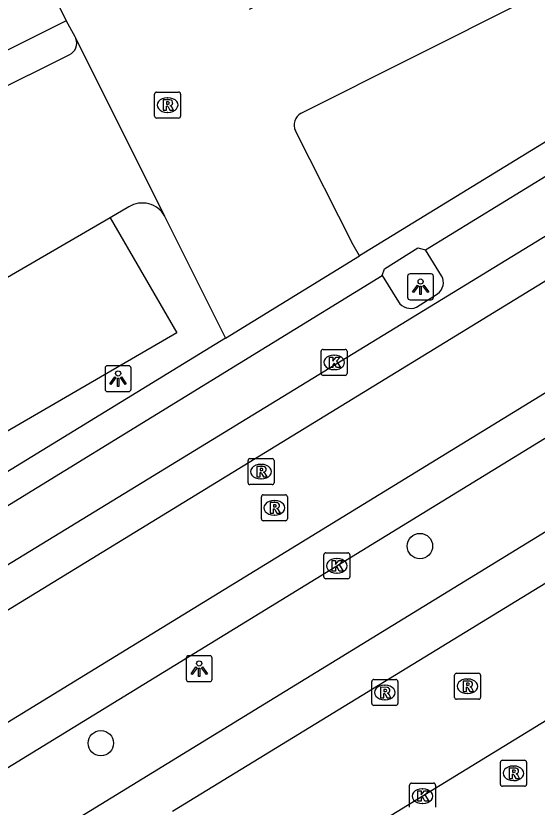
# Model space of a CAD drawing. Extents: x 158461 to 159795, y 387220 to 388672.
# Drawn here: x 159062.54 to 159082.6, y 387492.25 to 387522.73 of the extents above; entities that cross this region are included whole.
import ezdxf

# ---------------------------------------------------------------- set-up
doc = ezdxf.new("R2010")
doc.units = 0
for name, color, linetype in [('IMGEO_Boom', 7, 'Continuous'), ('IMGEO_Groenvoorziening', 7, 'Continuous'), ('IMGEO_Kolk', 7, 'Continuous'), ('IMGEO_Lichtpunt', 7, 'Continuous'), ('IMGEO_Parkeervlak_open', 7, 'Continuous'), ('IMGEO_Rijbaan_lokaal_gesloten', 7, 'Continuous'), ('IMGEO_Rijbaan_lokaal_open', 7, 'Continuous'), ('IMGEO_Rioolput', 7, 'Continuous'), ('IMGEO_Voetpad_open', 7, 'Continuous')]:
    doc.layers.add(name, color=color, linetype=linetype)

msp = doc.modelspace()

# ---------------------------------------------------------------- linework, layer by layer
at = {"layer": 'IMGEO_Boom'}
for centre in [(159078.084, 387502.307), (159065.805, 387494.714)]:
    msp.add_circle(centre, 0.489, dxfattribs=at)
at = {"layer": 'IMGEO_Groenvoorziening'}
msp.add_lwpolyline([(159066.879, 387515.367), (159066.169, 387514.952)], dxfattribs=at)
msp.add_arc((159067.406, 387514.544), 0.977, 28.8093, 122.6313, dxfattribs=at)
at = {"layer": 'IMGEO_Kolk'}
for p, q in [((159074.358, 387509.882), (159075.21, 387509.882)), ((159074.283, 387508.956), (159074.283, 387509.808)), ((159074.771, 387509.662), (159074.796, 387509.662)), ((159075.284, 387509.808), (159075.284, 387508.956)), ((159074.794, 387509.102), (159074.769, 387509.102)), ((159075.21, 387508.882), (159074.358, 387508.882)), ((159074.386, 387501.121), (159074.386, 387501.973)), ((159074.461, 387502.047), (159075.313, 387502.047)), ((159075.387, 387501.973), (159075.387, 387501.121)), ((159074.874, 387501.827), (159074.899, 387501.827)), ((159075.313, 387501.047), (159074.461, 387501.047)), ((159074.897, 387501.267), (159074.872, 387501.267)), ((159077.685, 387492.251), (159077.685, 387493.103)), ((159077.76, 387493.177), (159078.612, 387493.177)), ((159078.686, 387493.103), (159078.686, 387492.251)), ((159078.173, 387492.957), (159078.198, 387492.957)), ((159078.196, 387492.397), (159078.171, 387492.397))]:
    msp.add_line(p, q, dxfattribs=at)
for points in [[(159074.358, 387509.882), (159075.21, 387509.882)], [(159074.283, 387508.956), (159074.283, 387509.808)], [(159074.604, 387509.582), (159074.727, 387509.582), (159074.727, 387509.431), (159074.857, 387509.582), (159075.021, 387509.582), (159074.875, 387509.431), (159075.028, 387509.182), (159074.876, 387509.182), (159074.791, 387509.346), (159074.727, 387509.279), (159074.727, 387509.182), (159074.604, 387509.182), (159074.604, 387509.582)], [(159075.284, 387509.808), (159075.284, 387508.956)], [(159075.21, 387508.882), (159074.358, 387508.882)], [(159074.386, 387501.121), (159074.386, 387501.973)], [(159074.461, 387502.047), (159075.313, 387502.047)], [(159075.387, 387501.973), (159075.387, 387501.121)], [(159074.707, 387501.747), (159074.83, 387501.747), (159074.83, 387501.596), (159074.96, 387501.747), (159075.124, 387501.747), (159074.978, 387501.596), (159075.131, 387501.347), (159074.979, 387501.347), (159074.894, 387501.511), (159074.83, 387501.444), (159074.83, 387501.347), (159074.707, 387501.347), (159074.707, 387501.747)], [(159075.313, 387501.047), (159074.461, 387501.047)], [(159077.685, 387492.251), (159077.685, 387493.103)], [(159077.76, 387493.177), (159078.612, 387493.177)], [(159078.686, 387493.103), (159078.686, 387492.251)], [(159078.006, 387492.877), (159078.129, 387492.877), (159078.129, 387492.726), (159078.259, 387492.877), (159078.423, 387492.877), (159078.277, 387492.726), (159078.43, 387492.477), (159078.278, 387492.477), (159078.193, 387492.641), (159078.129, 387492.574), (159078.129, 387492.477), (159078.006, 387492.477), (159078.006, 387492.877)]]:
    msp.add_lwpolyline(points, dxfattribs=at)
for centre, start, end in [((159074.36, 387509.806), 91.552, 178.448), ((159074.36, 387509.806), 91.552, 178.448), ((159075.208, 387509.806), 1.552, 88.448), ((159075.208, 387509.806), 1.552, 88.448), ((159074.36, 387508.958), 181.552, 268.448), ((159074.36, 387508.958), 181.552, 268.448), ((159075.208, 387508.958), 271.552, 358.448), ((159075.208, 387508.958), 271.552, 358.448), ((159074.463, 387501.971), 91.552, 178.448), ((159074.463, 387501.971), 91.552, 178.448), ((159075.311, 387501.971), 1.552, 88.448), ((159075.311, 387501.971), 1.552, 88.448), ((159074.463, 387501.123), 181.552, 268.448), ((159074.463, 387501.123), 181.552, 268.448), ((159075.311, 387501.123), 271.552, 358.448), ((159075.311, 387501.123), 271.552, 358.448), ((159077.762, 387493.101), 91.552, 178.448), ((159077.762, 387493.101), 91.552, 178.448), ((159078.61, 387493.101), 1.552, 88.448), ((159078.61, 387493.101), 1.552, 88.448)]:
    msp.add_arc(centre, 0.0765, start, end, dxfattribs=at)
for centre, major_axis, ratio, start_param, end_param in [((159074.77, 387509.382), (-0.387, 0.002), 0.722429, 4.712389, 7.853982), ((159074.795, 387509.382), (-0.39, 0.002), 0.717154, 1.570796, 4.712389), ((159074.873, 387501.547), (-0.387, 0.002), 0.722429, 4.712389, 7.853982), ((159074.898, 387501.547), (-0.39, 0.002), 0.717154, 1.570796, 4.712389), ((159078.172, 387492.677), (-0.387, 0.002), 0.722429, 4.712389, 7.853982), ((159078.197, 387492.677), (-0.39, 0.002), 0.717154, 1.570796, 4.712389)]:
    msp.add_ellipse(centre, major_axis=major_axis, ratio=ratio, start_param=start_param, end_param=end_param, dxfattribs=at)
at = {"layer": 'IMGEO_Lichtpunt'}
for p, q in [((159077.611, 387512.697), (159077.611, 387511.89)), ((159077.611, 387512.697), (159077.611, 387511.89)), ((159078.513, 387512.792), (159077.705, 387512.792)), ((159078.513, 387512.792), (159077.705, 387512.792)), ((159078.607, 387511.89), (159078.607, 387512.697)), ((159078.607, 387511.89), (159078.607, 387512.697)), ((159077.705, 387511.796), (159078.513, 387511.796)), ((159077.705, 387511.796), (159078.513, 387511.796)), ((159066.874, 387509.253), (159066.066, 387509.253)), ((159066.874, 387509.253), (159066.066, 387509.253)), ((159065.972, 387509.158), (159065.972, 387508.351)), ((159065.972, 387509.158), (159065.972, 387508.351)), ((159066.968, 387508.351), (159066.968, 387509.158)), ((159066.968, 387508.351), (159066.968, 387509.158)), ((159066.066, 387508.257), (159066.874, 387508.257)), ((159066.066, 387508.257), (159066.874, 387508.257)), ((159069.094, 387497.988), (159069.094, 387497.181)), ((159069.094, 387497.988), (159069.094, 387497.181)), ((159069.996, 387498.083), (159069.188, 387498.083)), ((159069.996, 387498.083), (159069.188, 387498.083)), ((159070.09, 387497.181), (159070.09, 387497.988)), ((159070.09, 387497.181), (159070.09, 387497.988)), ((159069.188, 387497.087), (159069.996, 387497.087)), ((159069.188, 387497.087), (159069.996, 387497.087))]:
    msp.add_line(p, q, dxfattribs=at)
for points in [[(159077.985, 387512.361), (159078.024, 387512.333), (159077.836, 387512.071), (159077.798, 387512.098), (159077.985, 387512.361)], [(159078.087, 387512.313), (159078.134, 387512.313), (159078.134, 387511.991), (159078.087, 387511.991), (159078.087, 387512.313)], [(159078.197, 387512.333), (159078.235, 387512.36), (159078.422, 387512.098), (159078.383, 387512.07), (159078.197, 387512.333)], [(159066.346, 387508.822), (159066.385, 387508.794), (159066.197, 387508.532), (159066.159, 387508.559), (159066.346, 387508.822)], [(159066.448, 387508.774), (159066.495, 387508.774), (159066.495, 387508.452), (159066.448, 387508.452), (159066.448, 387508.774)], [(159066.558, 387508.794), (159066.596, 387508.821), (159066.783, 387508.559), (159066.744, 387508.531), (159066.558, 387508.794)], [(159069.468, 387497.652), (159069.507, 387497.624), (159069.319, 387497.362), (159069.281, 387497.389), (159069.468, 387497.652)], [(159069.68, 387497.624), (159069.718, 387497.651), (159069.905, 387497.389), (159069.866, 387497.361), (159069.68, 387497.624)], [(159069.57, 387497.604), (159069.617, 387497.604), (159069.617, 387497.282), (159069.57, 387497.282), (159069.57, 387497.604)]]:
    msp.add_lwpolyline(points, dxfattribs=at)
for centre in [(159078.11, 387512.495), (159066.471, 387508.956), (159069.593, 387497.786)]:
    msp.add_circle(centre, 0.0994, dxfattribs=at)
for centre, start, end in [((159077.705, 387512.697), 90, 180), ((159077.705, 387512.697), 90, 180), ((159078.513, 387512.697), 0, 90), ((159078.513, 387512.697), 0, 90), ((159077.705, 387511.89), 180, 270), ((159077.705, 387511.89), 180, 270), ((159078.513, 387511.89), 270, 0), ((159078.513, 387511.89), 270, 360), ((159066.066, 387509.158), 90, 180), ((159066.066, 387509.158), 90, 180), ((159066.874, 387509.158), 0, 90), ((159066.874, 387509.158), 0, 90), ((159066.066, 387508.351), 180, 270), ((159066.066, 387508.351), 180, 270), ((159066.874, 387508.351), 270, 0), ((159066.874, 387508.351), 270, 360), ((159069.188, 387497.988), 90, 180), ((159069.188, 387497.988), 90, 180), ((159069.996, 387497.988), 0, 90), ((159069.996, 387497.988), 0, 90), ((159069.188, 387497.181), 180, 270), ((159069.188, 387497.181), 180, 270), ((159069.996, 387497.181), 270, 0), ((159069.996, 387497.181), 270, 360)]:
    msp.add_arc(centre, 0.0946, start, end, dxfattribs=at)
at = {"layer": 'IMGEO_Parkeervlak_open'}
for points in [[(159066.169, 387514.952), (159068.733, 387510.521), (159050.633, 387500), (159049.19, 387499.161), (159048.702, 387500), (159046.617, 387503.587)], [(159066.169, 387514.952), (159046.617, 387503.587)], [(159068.57, 387492.093), (159093.263, 387507.215), (159095.568, 387503.318)], [(159095.568, 387503.318), (159090.153, 387500), (159074.527, 387490.425)]]:
    msp.add_lwpolyline(points, dxfattribs=at)
at = {"layer": 'IMGEO_Rijbaan_lokaal_gesloten'}
for points in [[(159131.804, 387548.467), (159132.872, 387546.133), (159133.561, 387544.061), (159133.59, 387542.706), (159133.317, 387541.303), (159132.756, 387539.948), (159131.877, 387538.704), (159130.75, 387537.685), (159126.453, 387534.93), (159019.808, 387469.507)], [(158911.727, 387456.43), (158911.961, 387454.948), (158995.33, 387466.262), (159000.491, 387467.294), (159008.396, 387469.517), (159010.601, 387470.186), (159013.378, 387471.157), (159016.309, 387472.364), (159018.744, 387473.535), (159024.654, 387476.829), (159125.668, 387538.733), (159126.573, 387539.372), (159127.481, 387540.337), (159128.138, 387541.384), (159128.387, 387541.954), (159128.698, 387543.022), (159128.794, 387543.65), (159128.83, 387544.305), (159128.678, 387545.688), (159128.209, 387547.02)], [(159121.481, 387537.858), (159023.896, 387478.124), (159018.053, 387474.867)], [(159060.651, 387492.816), (159093.351, 387512.877)]]:
    msp.add_lwpolyline(points, dxfattribs=at)
at = {"layer": 'IMGEO_Rijbaan_lokaal_open'}
for points in [[(159048.758, 387554.057), (159064.471, 387522.54)], [(159073.516, 387518.979), (159120.831, 387542.738), (159118.834, 387546.751), (159071.512, 387522.97)], [(159064.471, 387522.54), (159064.805, 387521.931), (159064.842, 387521.858)], [(159064.842, 387521.858), (159068.262, 387515.015)], [(159075.753, 387513.481), (159075.522, 387513.904), (159073.295, 387518.294)], [(159068.262, 387515.015), (159070.598, 387510.318)], [(159070.598, 387510.318), (159075.753, 387513.481)]]:
    msp.add_lwpolyline(points, dxfattribs=at)
msp.add_arc((159073.766, 387518.52), 0.523, 118.6214, 205.6164, dxfattribs=at)
at = {"layer": 'IMGEO_Rioolput'}
for p, q in [((159067.874, 387518.866), (159067.874, 387519.718)), ((159067.949, 387519.792), (159068.801, 387519.792)), ((159068.875, 387519.718), (159068.875, 387518.866)), ((159068.362, 387519.572), (159068.387, 387519.572)), ((159068.385, 387519.012), (159068.36, 387519.012)), ((159068.801, 387518.792), (159067.949, 387518.792)), ((159071.471, 387504.749), (159071.471, 387505.601)), ((159071.546, 387505.675), (159072.398, 387505.675)), ((159072.472, 387505.601), (159072.472, 387504.749)), ((159071.959, 387505.455), (159071.984, 387505.455)), ((159072.398, 387504.675), (159071.546, 387504.675)), ((159071.982, 387504.895), (159071.957, 387504.895)), ((159071.984, 387503.355), (159071.984, 387504.207)), ((159072.059, 387504.281), (159072.911, 387504.281)), ((159072.472, 387504.061), (159072.497, 387504.061)), ((159072.985, 387504.207), (159072.985, 387503.355)), ((159072.495, 387503.501), (159072.47, 387503.501)), ((159072.911, 387503.281), (159072.059, 387503.281)), ((159079.49, 387497.406), (159080.342, 387497.406)), ((159076.233, 387496.242), (159076.233, 387497.094)), ((159076.308, 387497.168), (159077.16, 387497.168)), ((159077.234, 387497.094), (159077.234, 387496.242)), ((159079.415, 387496.48), (159079.415, 387497.332)), ((159079.903, 387497.186), (159079.928, 387497.186)), ((159080.416, 387497.332), (159080.416, 387496.48)), ((159076.721, 387496.948), (159076.746, 387496.948)), ((159079.926, 387496.626), (159079.901, 387496.626)), ((159077.16, 387496.168), (159076.308, 387496.168)), ((159076.744, 387496.388), (159076.719, 387496.388)), ((159080.342, 387496.406), (159079.49, 387496.406)), ((159081.259, 387494.055), (159082.111, 387494.055)), ((159081.184, 387493.129), (159081.184, 387493.981)), ((159081.672, 387493.835), (159081.697, 387493.835)), ((159082.185, 387493.981), (159082.185, 387493.129)), ((159081.695, 387493.275), (159081.67, 387493.275)), ((159082.111, 387493.055), (159081.259, 387493.055))]:
    msp.add_line(p, q, dxfattribs=at)
for points in [[(159067.874, 387518.866), (159067.874, 387519.718)], [(159067.949, 387519.792), (159068.801, 387519.792)], [(159068.875, 387519.718), (159068.875, 387518.866)], [(159068.463, 387519.49), (159068.211, 387519.492), (159068.211, 387519.092)], [(159068.389, 387519.411), (159068.335, 387519.411), (159068.335, 387519.33)], [(159068.335, 387519.33), (159068.387, 387519.33)], [(159068.211, 387519.092), (159068.335, 387519.092), (159068.335, 387519.254), (159068.346, 387519.254)], [(159068.393, 387519.225), (159068.464, 387519.092), (159068.604, 387519.092), (159068.539, 387519.218)], [(159068.801, 387518.792), (159067.949, 387518.792)], [(159071.471, 387504.749), (159071.471, 387505.601)], [(159071.546, 387505.675), (159072.398, 387505.675)], [(159072.472, 387505.601), (159072.472, 387504.749)], [(159072.06, 387505.373), (159071.808, 387505.375), (159071.808, 387504.975)], [(159071.986, 387505.294), (159071.932, 387505.294), (159071.932, 387505.213)], [(159071.808, 387504.975), (159071.932, 387504.975), (159071.932, 387505.137), (159071.943, 387505.137)], [(159071.932, 387505.213), (159071.984, 387505.213)], [(159071.99, 387505.108), (159072.061, 387504.975), (159072.201, 387504.975), (159072.136, 387505.101)], [(159072.398, 387504.675), (159071.546, 387504.675)], [(159071.984, 387503.355), (159071.984, 387504.207)], [(159072.059, 387504.281), (159072.911, 387504.281)], [(159072.985, 387504.207), (159072.985, 387503.355)], [(159072.573, 387503.979), (159072.321, 387503.981), (159072.321, 387503.581)], [(159072.499, 387503.9), (159072.445, 387503.9), (159072.445, 387503.819)], [(159072.445, 387503.819), (159072.497, 387503.819)], [(159072.321, 387503.581), (159072.445, 387503.581), (159072.445, 387503.743), (159072.456, 387503.743)], [(159072.503, 387503.714), (159072.574, 387503.581), (159072.714, 387503.581), (159072.649, 387503.707)], [(159072.911, 387503.281), (159072.059, 387503.281)], [(159079.49, 387497.406), (159080.342, 387497.406)], [(159076.233, 387496.242), (159076.233, 387497.094)], [(159076.308, 387497.168), (159077.16, 387497.168)], [(159077.234, 387497.094), (159077.234, 387496.242)], [(159079.415, 387496.48), (159079.415, 387497.332)], [(159080.004, 387497.104), (159079.752, 387497.106), (159079.752, 387496.706)], [(159080.416, 387497.332), (159080.416, 387496.48)], [(159076.822, 387496.866), (159076.57, 387496.868), (159076.57, 387496.468)], [(159076.748, 387496.787), (159076.694, 387496.787), (159076.694, 387496.706)], [(159079.752, 387496.706), (159079.876, 387496.706), (159079.876, 387496.868), (159079.887, 387496.868)], [(159079.93, 387497.025), (159079.876, 387497.025), (159079.876, 387496.944)], [(159079.876, 387496.944), (159079.928, 387496.944)], [(159079.934, 387496.839), (159080.005, 387496.706), (159080.145, 387496.706), (159080.08, 387496.832)], [(159076.57, 387496.468), (159076.694, 387496.468), (159076.694, 387496.63), (159076.705, 387496.63)], [(159076.694, 387496.706), (159076.746, 387496.706)], [(159076.752, 387496.601), (159076.823, 387496.468), (159076.963, 387496.468), (159076.898, 387496.594)], [(159077.16, 387496.168), (159076.308, 387496.168)], [(159080.342, 387496.406), (159079.49, 387496.406)], [(159081.259, 387494.055), (159082.111, 387494.055)], [(159081.184, 387493.129), (159081.184, 387493.981)], [(159081.773, 387493.753), (159081.521, 387493.755), (159081.521, 387493.355)], [(159082.185, 387493.981), (159082.185, 387493.129)], [(159081.521, 387493.355), (159081.645, 387493.355), (159081.645, 387493.517), (159081.656, 387493.517)], [(159081.699, 387493.674), (159081.645, 387493.674), (159081.645, 387493.593)], [(159081.645, 387493.593), (159081.697, 387493.593)], [(159081.703, 387493.488), (159081.774, 387493.355), (159081.914, 387493.355), (159081.849, 387493.481)], [(159082.111, 387493.055), (159081.259, 387493.055)]]:
    msp.add_lwpolyline(points, dxfattribs=at)
for centre, radius, start, end in [((159067.951, 387519.716), 0.0765, 91.552, 178.448), ((159067.951, 387519.716), 0.0765, 91.552, 178.448), ((159068.799, 387519.716), 0.0765, 1.552, 88.448), ((159068.799, 387519.716), 0.0765, 1.552, 88.448), ((159068.371, 387519.519), 0.19, 274.7715, 282.9687), ((159068.395, 387519.315), 0.0964, 77.0061, 93.1865), ((159068.409, 387519.372), 0.0378, 276.6634, 79.6772), ((159068.462, 387519.38), 0.109, 350.3612, 89.416), ((159068.46, 387519.38), 0.112, 277.5842, 350.9817), ((159068.345, 387519.201), 0.0533, 26.0293, 88.6989), ((159068.444, 387519.165), 0.108, 29.5134, 73.7905), ((159067.951, 387518.868), 0.0765, 181.552, 268.448), ((159067.951, 387518.868), 0.0765, 181.552, 268.448), ((159068.799, 387518.868), 0.0765, 271.552, 358.448), ((159068.799, 387518.868), 0.0765, 271.552, 358.448), ((159071.548, 387505.599), 0.0765, 91.552, 178.448), ((159071.548, 387505.599), 0.0765, 91.552, 178.448), ((159072.396, 387505.599), 0.0765, 1.552, 88.448), ((159072.396, 387505.599), 0.0765, 1.552, 88.448), ((159071.992, 387505.198), 0.0964, 77.0061, 93.1865), ((159072.006, 387505.255), 0.0378, 276.6634, 79.6772), ((159072.059, 387505.263), 0.109, 350.3612, 89.416), ((159071.942, 387505.084), 0.0533, 26.0293, 88.6989), ((159071.968, 387505.402), 0.19, 274.7715, 282.9687), ((159072.057, 387505.263), 0.112, 277.5842, 350.9817), ((159072.041, 387505.048), 0.108, 29.5134, 73.7905), ((159071.548, 387504.751), 0.0765, 181.552, 268.448), ((159071.548, 387504.751), 0.0765, 181.552, 268.448), ((159072.396, 387504.751), 0.0765, 271.552, 358.448), ((159072.396, 387504.751), 0.0765, 271.552, 358.448), ((159072.061, 387504.205), 0.0765, 91.552, 178.448), ((159072.061, 387504.205), 0.0765, 91.552, 178.448), ((159072.909, 387504.205), 0.0765, 1.552, 88.448), ((159072.909, 387504.205), 0.0765, 1.552, 88.448), ((159072.481, 387504.008), 0.19, 274.7715, 282.9687), ((159072.505, 387503.804), 0.0964, 77.0061, 93.1865), ((159072.519, 387503.861), 0.0378, 276.6634, 79.6772), ((159072.572, 387503.869), 0.109, 350.3612, 89.416), ((159072.57, 387503.869), 0.112, 277.5842, 350.9817), ((159072.554, 387503.654), 0.108, 29.5134, 73.7905), ((159072.455, 387503.69), 0.0533, 26.0293, 88.6989), ((159072.061, 387503.357), 0.0765, 181.552, 268.448), ((159072.061, 387503.357), 0.0765, 181.552, 268.448), ((159072.909, 387503.357), 0.0765, 271.552, 358.448), ((159072.909, 387503.357), 0.0765, 271.552, 358.448), ((159079.492, 387497.33), 0.0765, 91.552, 178.448), ((159079.492, 387497.33), 0.0765, 91.552, 178.448), ((159080.34, 387497.33), 0.0765, 1.552, 88.448), ((159080.34, 387497.33), 0.0765, 1.552, 88.448), ((159076.31, 387497.092), 0.0765, 91.552, 178.448), ((159076.31, 387497.092), 0.0765, 91.552, 178.448), ((159077.158, 387497.092), 0.0765, 1.552, 88.448), ((159077.158, 387497.092), 0.0765, 1.552, 88.448), ((159080.003, 387496.994), 0.109, 350.3612, 89.416), ((159076.754, 387496.691), 0.0964, 77.0061, 93.1865), ((159076.768, 387496.748), 0.0378, 276.6634, 79.6772), ((159076.821, 387496.756), 0.109, 350.3612, 89.416), ((159076.819, 387496.756), 0.112, 277.5842, 350.9817), ((159079.886, 387496.815), 0.0533, 26.0293, 88.6989), ((159079.912, 387497.133), 0.19, 274.7715, 282.9687), ((159079.936, 387496.929), 0.0964, 77.0061, 93.1865), ((159079.95, 387496.986), 0.0378, 276.6634, 79.6772), ((159080.001, 387496.994), 0.112, 277.5842, 350.9817), ((159079.985, 387496.779), 0.108, 29.5134, 73.7905), ((159076.704, 387496.577), 0.0533, 26.0293, 88.6989), ((159076.73, 387496.895), 0.19, 274.7715, 282.9687), ((159076.803, 387496.541), 0.108, 29.5134, 73.7905), ((159079.492, 387496.482), 0.0765, 181.552, 268.448), ((159079.492, 387496.482), 0.0765, 181.552, 268.448), ((159080.34, 387496.482), 0.0765, 271.552, 358.448), ((159080.34, 387496.482), 0.0765, 271.552, 358.448), ((159076.31, 387496.244), 0.0765, 181.552, 268.448), ((159076.31, 387496.244), 0.0765, 181.552, 268.448), ((159077.158, 387496.244), 0.0765, 271.552, 358.448), ((159077.158, 387496.244), 0.0765, 271.552, 358.448), ((159081.261, 387493.979), 0.0765, 91.552, 178.448), ((159081.261, 387493.979), 0.0765, 91.552, 178.448), ((159082.109, 387493.979), 0.0765, 1.552, 88.448), ((159082.109, 387493.979), 0.0765, 1.552, 88.448), ((159081.772, 387493.643), 0.109, 350.3612, 89.416), ((159081.655, 387493.464), 0.0533, 26.0293, 88.6989), ((159081.681, 387493.782), 0.19, 274.7715, 282.9687), ((159081.705, 387493.578), 0.0964, 77.0061, 93.1865), ((159081.719, 387493.635), 0.0378, 276.6634, 79.6772), ((159081.77, 387493.643), 0.112, 277.5842, 350.9817), ((159081.754, 387493.428), 0.108, 29.5134, 73.7905), ((159081.261, 387493.131), 0.0765, 181.552, 268.448), ((159081.261, 387493.131), 0.0765, 181.552, 268.448), ((159082.109, 387493.131), 0.0765, 271.552, 358.448), ((159082.109, 387493.131), 0.0765, 271.552, 358.448)]:
    msp.add_arc(centre, radius, start, end, dxfattribs=at)
for centre, major_axis, ratio, start_param, end_param in [((159068.361, 387519.292), (-0.387, 0.002), 0.722429, 4.712389, 7.853982), ((159068.386, 387519.292), (-0.39, 0.002), 0.717154, 1.570796, 4.712389), ((159071.958, 387505.175), (-0.387, 0.002), 0.722429, 4.712389, 7.853982), ((159071.983, 387505.175), (-0.39, 0.002), 0.717154, 1.570796, 4.712389), ((159072.471, 387503.781), (-0.387, 0.002), 0.722429, 4.712389, 7.853982), ((159072.496, 387503.781), (-0.39, 0.002), 0.717154, 1.570796, 4.712389), ((159079.902, 387496.906), (-0.387, 0.002), 0.722429, 4.712389, 7.853982), ((159079.927, 387496.906), (-0.39, 0.002), 0.717154, 1.570796, 4.712389), ((159076.72, 387496.668), (-0.387, 0.002), 0.722429, 4.712389, 7.853982), ((159076.745, 387496.668), (-0.39, 0.002), 0.717154, 1.570796, 4.712389), ((159081.671, 387493.555), (-0.387, 0.002), 0.722429, 4.712389, 7.853982), ((159081.696, 387493.555), (-0.39, 0.002), 0.717154, 1.570796, 4.712389)]:
    msp.add_ellipse(centre, major_axis=major_axis, ratio=ratio, start_param=start_param, end_param=end_param, dxfattribs=at)
at = {"layer": 'IMGEO_Voetpad_open'}
for points in [[(159064.471, 387522.54), (159059.902, 387520.259), (159044.168, 387551.777), (159048.758, 387554.057)], [(159124.32, 387544.942), (159123.804, 387542.953), (159075.753, 387513.481)], [(159078.298, 387513.713), (159096.578, 387524.947)], [(159058.387, 387518.146), (159064.59, 387521.23)], [(159076.632, 387512.734), (159076.719, 387512.99), (159078.008, 387513.789), (159078.298, 387513.713)], [(159078.92, 387512.717), (159078.298, 387513.713)], [(159054.492, 387499.126), (159076.632, 387512.734)], [(159076.632, 387512.734), (159077.255, 387511.716)], [(159077.95, 387511.506), (159078.762, 387512.025)], [(159070.598, 387510.318), (159047.435, 387496.111), (159033.924, 387487.824)], [(159094.978, 387510.25), (159062.862, 387490.543)]]:
    msp.add_lwpolyline(points, dxfattribs=at)
for centre, radius, start, end in [((159064.386, 387521.677), 0.491, 294.5857, 21.6857), ((159078.465, 387512.457), 0.524, 304.4987, 29.7783), ((159077.727, 387512.023), 0.563, 213.0258, 293.349)]:
    msp.add_arc(centre, radius, start, end, dxfattribs=at)

doc.saveas('drawing.dxf')
